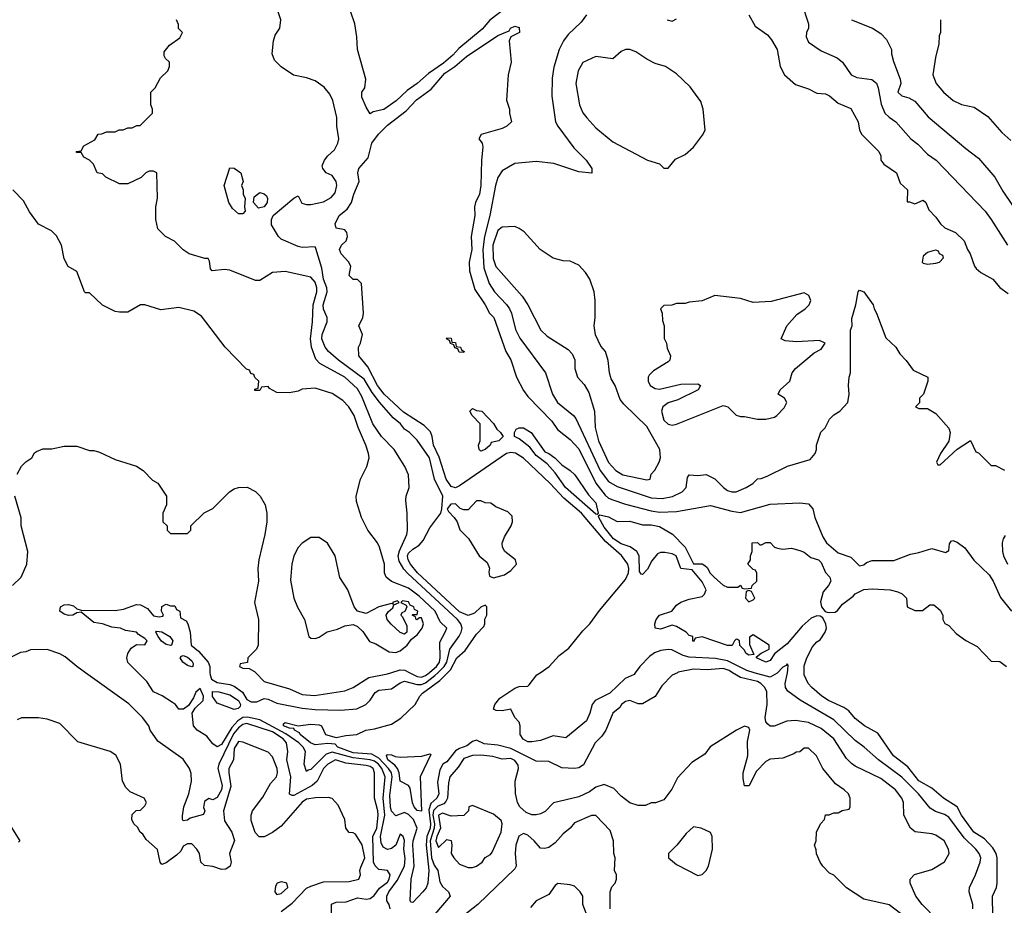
# Model space of a CAD drawing. Header units: inches. Extents: x 2348341 to 2479810, y 460419 to 613669.
# Tile 312 of 656: x 2362941 to 2367571, y 568907 to 573070. Entities that reach past the tile are written whole.
import ezdxf

# ---------------------------------------------------------------- set-up
doc = ezdxf.new("R2010")
doc.units = ezdxf.units.IN
doc.header["$MEASUREMENT"] = 0
doc.layers.add('C3566', color=7, linetype='Continuous')
doc.layers.add('C3567', color=7, linetype='Continuous')

msp = doc.modelspace()

# ---------------------------------------------------------------- linework, layer by layer
at = {"layer": 'C3566', "color": 2}
for points, elevation in [([(2364407.3, 568870), (2364407.3, 568912.7), (2364430, 568921.6), (2364476.8, 568923.2), (2364530, 568941.3), (2364570, 568935.6), (2364590, 568938.9), (2364607.7, 568952.3), (2364633.2, 568986.8), (2364670, 569015.3), (2364678.8, 569030), (2364683.1, 569050), (2364670, 569069.6), (2364630, 569075.6), (2364612.1, 569092.1), (2364604.6, 569110), (2364601.7, 569230), (2364620.8, 569270), (2364626.2, 569330), (2364626, 569350), (2364609.7, 569410), (2364609.6, 569530), (2364603.6, 569550), (2364590, 569559.1), (2364570, 569564.2), (2364474.3, 569574.3), (2364426, 569590), (2364390, 569569.5), (2364370.5, 569550), (2364339.3, 569490), (2364316.4, 569470), (2364230, 569422.7), (2364222.7, 569422.7), (2364209.4, 569429.4), (2364216.4, 569510), (2364198, 569590), (2364201.6, 569630), (2364195.8, 569670), (2364180.4, 569690), (2364130, 569721.8), (2364010, 569761), (2363990, 569756.2), (2363970, 569741.2), (2363947.2, 569712.8), (2363876.9, 569570), (2363872.3, 569550), (2363892.8, 569470), (2363890, 569449.2), (2363870, 569412.7), (2363850, 569402), (2363830, 569409), (2363810, 569394), (2363806.2, 569366.2), (2363812, 569350), (2363806, 569334), (2363743.4, 569316.6), (2363730, 569307), (2363710, 569304), (2363706, 569310), (2363706.6, 569326.6), (2363713.3, 569370), (2363736.2, 569430), (2363749.4, 569490), (2363746.8, 569526.8), (2363739.3, 569550), (2363710, 569594), (2363590, 569678), (2363555.3, 569730), (2363548.7, 569750), (2363519, 569790), (2363454.2, 569854.2), (2363250.8, 570000)], 94), ([(2364684, 568890), (2364679, 568910), (2364667.2, 568927.2), (2364667.8, 568950), (2364676.3, 568970), (2364716.1, 569023.9), (2364751.1, 569090), (2364753.5, 569126.5), (2364747, 569170), (2364751, 569211), (2364744, 569230), (2364730, 569241.2), (2364710.4, 569189.6), (2364690, 569174), (2364670, 569169.6), (2364650, 569179.6), (2364641, 569201), (2364638.3, 569230), (2364658.7, 569330), (2364650.6, 569410), (2364659.3, 569510), (2364643.4, 569550), (2364629, 569570), (2364610, 569583.6), (2364590, 569589.9), (2364510, 569599.6), (2364410, 569626.3), (2364382.1, 569617.9), (2364310, 569545.1), (2364297.3, 569542.7), (2364290, 569535.3), (2364279.5, 569570), (2364285.1, 569630), (2364274.3, 569650), (2364254.5, 569670), (2364192.5, 569712.5), (2364070, 569778.2), (2364011.8, 569791.8), (2363990, 569789.1), (2363966.7, 569773.3), (2363938, 569742), (2363890, 569662.6), (2363870, 569652), (2363850, 569665.2), (2363821, 569701), (2363776, 569730), (2363758.4, 569750), (2363752.7, 569810), (2363766.3, 569833.7), (2363804.5, 569870), (2363805.1, 569890), (2363790, 569925.2), (2363770, 569909), (2363758.3, 569881.7), (2363734.4, 569845.6), (2363710.8, 569829.2), (2363690, 569829), (2363674, 569850), (2363660.1, 569860.1), (2363611.8, 569891.8), (2363570, 569909.4), (2363539.5, 569959.5), (2363498.8, 570000)], 90), ([(2363835.9, 570000), (2363836.3, 569990), (2363843, 569970), (2363870, 569953.4), (2363930, 569945.3), (2363950, 569936.4), (2363988.4, 569908.4), (2364010, 569874.9), (2364030, 569863.9), (2364056.4, 569863.6), (2364090, 569879.5), (2364110, 569875.8), (2364150, 569856.4), (2364270, 569833.1), (2364330, 569827.2), (2364450, 569823.8), (2364526, 569830), (2364569, 569851), (2364589.3, 569870.7), (2364612.5, 569907.5), (2364630, 569917.3), (2364690, 569924), (2364730, 569953), (2364750, 569960.4), (2364810, 569944.5), (2364830, 569945.2), (2364850, 569952.5), (2364893.7, 569986.3), (2364907.5, 570000)], 90), ([(2364051.6, 570000), (2364090, 569958.8), (2364210, 569923.8), (2364270, 569898.4), (2364327.3, 569892.7), (2364470, 569915.5), (2364509, 569930), (2364582.4, 569977.6), (2364670, 569994.6), (2364686.8, 570000)], 94), ([(2366033.8, 570000), (2366010, 569988.7), (2365961.4, 569938.6), (2365930, 569888.7), (2365870, 569854), (2365850, 569854), (2365810, 569869), (2365790, 569864), (2365771.3, 569850), (2365762.8, 569837.2), (2365730.5, 569809.5), (2365697.3, 569730), (2365678, 569702), (2365646.8, 569670), (2365592.8, 569567.2), (2365570, 569552.7), (2365550.5, 569549.5), (2365490, 569553.6), (2365430, 569582.9), (2365370, 569584.5), (2365250, 569644.2), (2365190, 569659.1), (2365125.3, 569665.3), (2365090, 569682.7), (2365070, 569676), (2365044.4, 569655.6), (2365010, 569644.4), (2364990, 569632.6), (2364950, 569580.9), (2364930.4, 569569.6), (2364916.1, 569543.9), (2364905.7, 569485.7), (2364911.5, 569430), (2364902.4, 569410), (2364874.4, 569385.6), (2364864.7, 569355.3), (2364872.8, 569290), (2364871, 569270), (2364855.5, 569230), (2364852.4, 569190), (2364865, 569070), (2364859.7, 569010), (2364851.8, 568988.2), (2364837, 568970), (2364790, 568919.3), (2364780.9, 568920.9), (2364777.2, 568930), (2364782.6, 569030), (2364796.8, 569090), (2364789.8, 569190.2), (2364791.6, 569210), (2364809.8, 569270), (2364792.9, 569310), (2364770, 569333), (2364750, 569342.7), (2364710, 569327), (2364690, 569349.3), (2364684.1, 569370), (2364682.4, 569422.4), (2364692.9, 569510), (2364689, 569530), (2364675, 569550), (2364630, 569597.7), (2364596.5, 569616.5), (2364510, 569623.2), (2364437, 569650), (2364424.1, 569664.1), (2364390, 569667.8), (2364330, 569661.1), (2364308, 569670), (2364260.7, 569710), (2364257.4, 569717.4), (2364234, 569730), (2364230, 569738), (2364210, 569739.5), (2364180.9, 569750), (2364180.9, 569759.1), (2364190, 569766), (2364250, 569750.8), (2364310, 569758), (2364350, 569755.5), (2364361, 569750), (2364378.8, 569710), (2364430, 569694.8), (2364474.6, 569705.4), (2364526, 569710), (2364569.5, 569730.5), (2364610, 569736.3), (2364690, 569758.8), (2364733.1, 569786.9), (2364800.9, 569850), (2364822.9, 569890), (2364836, 569904), (2364916.5, 569963.5), (2364953.6, 570000)], 86), ([(2364775.8, 570000), (2364810, 569982.4), (2364830, 569979.6), (2364850, 569987.2), (2364866.8, 570000)], 94), ([(2365835.9, 570000), (2365830, 569992), (2365787.8, 569972.2), (2365715.6, 569904.4), (2365648, 569870), (2365632.7, 569850), (2365622.4, 569810), (2365606.7, 569773.3), (2365510, 569694), (2365450, 569704), (2365390, 569681.2), (2365350, 569675.1), (2365330, 569675.1), (2365308.1, 569688.1), (2365294.5, 569710), (2365295.1, 569750), (2365290, 569768), (2365269, 569790), (2365250, 569828), (2365210, 569821.2), (2365182, 569822), (2365168.7, 569828.7), (2365175.3, 569850), (2365199.5, 569880.5), (2365270, 569926.7), (2365290, 569935.3), (2365330, 569937.3), (2365337.2, 569942.8), (2365373.5, 569990), (2365388.1, 570000)], 82), ([(2367257.2, 568837.2), (2367185.2, 568910), (2367155.3, 568950), (2367128.7, 569010), (2367128.7, 569030), (2367149.3, 569050.7), (2367230, 569074.8), (2367289.4, 569110.6), (2367312.7, 569150), (2367309.2, 569170), (2367289, 569210), (2367250, 569236), (2367230, 569242.7), (2367152.7, 569252.7), (2367130, 569269), (2367099.3, 569330), (2367097, 569390), (2367089.6, 569410), (2367059.5, 569450), (2366990, 569502.9), (2366870, 569560.9), (2366853.1, 569573.1), (2366830, 569597.2), (2366769.6, 569690), (2366710, 569738), (2366650, 569766.3), (2366590, 569775.6), (2366548.2, 569771.8), (2366489.3, 569749.3), (2366470, 569749.2), (2366458.6, 569758.6), (2366450, 569768.7), (2366446.6, 569790), (2366455.8, 569850), (2366454.3, 569910), (2366444.4, 569930), (2366425.6, 569950), (2366410, 569958.7), (2366330, 569977.3), (2366293.2, 570000)], 86), ([(2366505.2, 570000), (2366502.6, 569997.4), (2366470, 569978.7), (2366395.8, 570000)], 82), ([(2367422.7, 568890), (2367422.7, 568910), (2367406, 568970), (2367407, 568990), (2367435.6, 569050), (2367458.4, 569110), (2367460.7, 569130), (2367453.3, 569150), (2367437.6, 569170), (2367383.3, 569223.3), (2367310, 569320.5), (2367290, 569332.8), (2367247.3, 569347.3), (2367223.3, 569363.3), (2367167.6, 569430), (2367090, 569509.6), (2366979.3, 569590), (2366912.7, 569650), (2366870, 569680.9), (2366770, 569778), (2366611.5, 569871.5), (2366553.3, 569913.3), (2366542.9, 569930), (2366540.5, 569950), (2366551.1, 570000)], 82), ([(2367517.2, 568857.2), (2367516, 568950), (2367535.3, 568990), (2367538, 569010), (2367538, 569130), (2367533.2, 569150), (2367517.6, 569177.6), (2367478.6, 569218.6), (2367427.6, 569250), (2367369.7, 569330), (2367349.7, 569369.7), (2367285.2, 569410), (2367230, 569458), (2367170, 569492.3), (2367117, 569557), (2367049.6, 569610), (2366976.2, 569716.2), (2366914, 569750), (2366870, 569785.2), (2366840.2, 569820.2), (2366816.2, 569836.2), (2366745.2, 569870), (2366714, 569890), (2366666, 569930), (2366649.3, 569950), (2366629.5, 569989.5), (2366629.6, 570000)], 78), ([(2364170, 568877.3), (2364223.1, 568916.9), (2364290, 568987.2), (2364310, 568997.4), (2364370, 569017.1), (2364490, 569018.8), (2364535.3, 569030), (2364544, 569050), (2364541.2, 569070), (2364545.2, 569085.2), (2364563.5, 569130), (2364550.9, 569190.9), (2364520.4, 569240.4), (2364510, 569248), (2364490, 569248.7), (2364475.3, 569270), (2364469.4, 569309.4), (2364438, 569378), (2364410, 569408.7), (2364392.9, 569412.9), (2364332.3, 569412.3), (2364290, 569405.1), (2364268.7, 569391.3), (2364170, 569278), (2364130, 569249.2), (2364090, 569229), (2364068, 569228), (2364048.7, 569248.7), (2364030, 569306), (2364029.1, 569330.9), (2364035.3, 569350), (2364084.8, 569415.2), (2364120.5, 569479.5), (2364149.3, 569510.7), (2364153.6, 569530), (2364151.3, 569550), (2364130, 569604), (2364110, 569626), (2363990, 569673.2), (2363970, 569676), (2363950, 569644), (2363946.7, 569590), (2363925.3, 569550), (2363924.4, 569530), (2363934.2, 569465.8), (2363899.6, 569350), (2363903.5, 569303.5), (2363939.3, 569250), (2363950.7, 569210.7), (2363927.7, 569150), (2363934.8, 569110), (2363930.7, 569090), (2363910, 569077), (2363890, 569074.5), (2363850, 569089.4), (2363810, 569093.2), (2363793.2, 569110), (2363786.6, 569150), (2363774.5, 569170), (2363750, 569195.1), (2363730, 569196), (2363710, 569184), (2363698.7, 569161.3), (2363678, 569142), (2363630, 569106), (2363610, 569099), (2363601.2, 569110), (2363588.9, 569168.9), (2363536.4, 569216.4), (2363520.4, 569240.4), (2363508, 569250), (2363494.6, 569274.6), (2363478, 569290), (2363468, 569310), (2363470, 569334), (2363488.4, 569351.6), (2363510, 569354), (2363530, 569374), (2363538, 569390), (2363526, 569410), (2363460.2, 569440.2), (2363440.2, 569460.2), (2363424, 569490), (2363415.3, 569570), (2363392.9, 569612.9), (2363366, 569630), (2363214.6, 569674.6), (2363130, 569762), (2363070, 569782), (2363030, 569788), (2362950, 569788), (2362930, 569778)], 98), ([(2367142.3, 568822.3), (2367030, 568909.3), (2366910, 568935.3), (2366829.3, 568989.3), (2366770, 569048), (2366750, 569058), (2366718, 569090), (2366706, 569110), (2366688.4, 569148.4), (2366687.3, 569167.3), (2366678, 569190), (2366686, 569210), (2366688.4, 569251.6), (2366708.4, 569291.6), (2366726, 569310), (2366730, 569332), (2366747.3, 569332.7), (2366770, 569342), (2366790, 569342), (2366808.4, 569351.6), (2366842, 569358), (2366846, 569370), (2366846, 569410), (2366838, 569430), (2366818, 569450), (2366778, 569478), (2366718, 569550), (2366688, 569610), (2366650, 569646), (2366630, 569646), (2366610, 569628), (2366592.7, 569627.3), (2366582, 569618), (2366530, 569598), (2366470, 569594), (2366450, 569582), (2366404.5, 569535.5), (2366371.1, 569468.9), (2366350, 569468), (2366343.2, 569503.2), (2366343.7, 569530), (2366365.6, 569610), (2366363.3, 569676.7), (2366374, 569730), (2366370, 569742), (2366350, 569748.7), (2366312, 569730), (2366188.4, 569651.6), (2366162.5, 569617.5), (2366102.5, 569577.5), (2366034.4, 569505.6), (2366007.1, 569452.9), (2365970, 569402), (2365931.1, 569388.9), (2365910, 569388), (2365883.6, 569376.4), (2365850, 569375.3), (2365810, 569388.7), (2365770, 569419), (2365735.5, 569455.5), (2365690, 569475.3), (2365650, 569462), (2365620.4, 569439.6), (2365570, 569417), (2365450.9, 569389.1), (2365412.5, 569347.5), (2365390, 569336), (2365370, 569332.3), (2365350, 569332.3), (2365322.7, 569342.7), (2365292.3, 569370), (2365281.6, 569390), (2365272.5, 569432.5), (2365271.1, 569490), (2365286, 569550), (2365285.6, 569565.6), (2365270, 569587), (2365250, 569596.9), (2365210, 569593.6), (2365165.4, 569605.4), (2365110, 569612), (2365070, 569610.9), (2365030, 569596.9), (2365003.8, 569556.2), (2364964.6, 569510), (2364957.8, 569482.2), (2364952.2, 569410), (2364945.8, 569394.2), (2364935.7, 569384.3), (2364907.1, 569372.9), (2364887.6, 569352.4), (2364884.5, 569330), (2364891.3, 569290), (2364889.6, 569270), (2364871.2, 569210), (2364878.4, 569130), (2364890, 569095.3), (2364907.2, 569070), (2364917, 569017), (2364930, 568994.8), (2364958, 568970), (2364964.7, 568950), (2364858, 568822)], 90), ([(2362891.3, 569290), (2362942, 569210), (2362936, 569204)], 98), ([(2365717.2, 568890), (2365717.2, 568970), (2365726, 568994), (2365742, 569010), (2365748, 569030), (2365748, 569050), (2365738, 569070), (2365742, 569130), (2365735.3, 569150), (2365734, 569210), (2365718, 569258), (2365650, 569328.7), (2365630, 569329), (2365550, 569294), (2365530.5, 569269.5), (2365496.8, 569243.2), (2365459.3, 569200.7), (2365430, 569179), (2365410, 569174), (2365390, 569175.3), (2365361.2, 569210), (2365330, 569237), (2365310, 569243.7), (2365288.4, 569231.6), (2365274, 569190), (2365270.8, 569150), (2365276, 569090), (2365270, 569078), (2365096, 568910), (2364950, 568796)], 94), ([(2365605.2, 568870), (2365589, 568910), (2365589.2, 568950), (2365576, 568970), (2365550, 568996), (2365530, 569002.7), (2365471.3, 569008.7), (2365459.6, 569000.4), (2365430, 568958), (2365370, 568928), (2365343.6, 568896.4)], 98)]:
    msp.add_lwpolyline(points, dxfattribs=dict(at, elevation=elevation))
for points, elevation in [([(2363950, 569827.3), (2363870, 569857.6), (2363848.3, 569888.3), (2363848.2, 569911.8), (2363878, 569910), (2363930, 569895.8), (2363970, 569870.2), (2363979.5, 569850), (2363978, 569842), (2363968.5, 569831.5)], 86), ([(2364830, 569348.7), (2364810, 569352), (2364796.9, 569370), (2364788.3, 569388.3), (2364778, 569458), (2364769.4, 569470), (2364729.8, 569489.8), (2364725, 569530), (2364717.7, 569550), (2364705.7, 569565.7), (2364672, 569590), (2364666, 569610), (2364670, 569614.9), (2364690, 569614.4), (2364706.7, 569606.7), (2364730, 569603.7), (2364831.5, 569608.5), (2364870, 569618.8), (2364874.9, 569614.9), (2364823.8, 569510)], 82), ([(2365070, 569375.3), (2365054, 569370), (2365052, 569350), (2365030, 569329.2), (2364970, 569325.2), (2364930, 569339.7), (2364910.7, 569330), (2364919.6, 569270), (2364902, 569230), (2364898.7, 569210), (2364910, 569178), (2364950, 569216), (2364970, 569212), (2364974, 569190), (2364970.7, 569150), (2364982, 569130), (2365010, 569100.5), (2365050, 569084.9), (2365070, 569084), (2365090, 569091), (2365115.3, 569110), (2365130, 569131.3), (2365154.6, 569145.4), (2365163.1, 569156.9), (2365206, 569250), (2365209.2, 569290), (2365205.2, 569305.2), (2365170, 569335.3)], 94), ([(2366110, 569275.3), (2366075.3, 569244.7), (2366030.7, 569189.3), (2365992, 569150), (2365992, 569130), (2366030, 569098), (2366130, 569047.3), (2366150, 569050.7), (2366169.6, 569070.4), (2366179.5, 569090), (2366199.6, 569170), (2366198, 569230), (2366190, 569248.7), (2366146, 569270)], 94), ([(2364170, 569017.2), (2364152, 569010), (2364143.5, 568996.5), (2364141, 568970), (2364144.5, 568964.5), (2364150, 568958), (2364170, 568962.8), (2364202, 568990), (2364198, 569010), (2364192.9, 569012.9)], 102)]:
    msp.add_lwpolyline(points, close=True, dxfattribs=dict(at, elevation=elevation))
at = {"layer": 'C3567', "color": 2}
for points, elevation in [([(2364953.6, 570000), (2364966.9, 570013.1), (2364997, 570070), (2365035.9, 570104.1), (2365090, 570181), (2365123.1, 570216.9), (2365128.7, 570230), (2365128.9, 570251.1), (2365138, 570270), (2365138, 570310), (2365130, 570318), (2365110, 570308.7), (2365079.5, 570280.5), (2365050.4, 570269.6), (2365010, 570285.6), (2364811.1, 570470), (2364778.5, 570510), (2364767.6, 570530), (2364765.1, 570550), (2364770, 570562), (2364790, 570581.6), (2364819.6, 570600.4), (2364838.7, 570621.3), (2364870, 570681), (2364921.2, 570750), (2364926, 570770), (2364931.6, 570830), (2364891.1, 570910), (2364867.6, 571010), (2364810, 571093.2), (2364774, 571130), (2364750, 571145.2), (2364732.3, 571170), (2364698, 571198), (2364632.4, 571272.4), (2364597.9, 571317.9), (2364560.4, 571380.4), (2364439.6, 571470), (2364392.7, 571510), (2364377, 571530), (2364362.4, 571570), (2364364.2, 571590), (2364387, 571650), (2364387, 571670), (2364370, 571708.7), (2364368.5, 571730), (2364387.2, 571790), (2364385.1, 571810), (2364369.8, 571850), (2364361.4, 571901.4), (2364334, 571994), (2364330, 572002), (2364270, 571999), (2364250, 572004), (2364170, 572038), (2364158, 572050), (2364126, 572106), (2364126, 572130), (2364133.2, 572150), (2364230, 572231.3), (2364250, 572242), (2364267.7, 572207.7), (2364290, 572200.5), (2364310, 572200.5), (2364370, 572213), (2364406.3, 572233.7), (2364423.9, 572256.1), (2364432, 572290), (2364429.4, 572310), (2364410, 572337.2), (2364382, 572350), (2364366, 572370), (2364363.1, 572383.1), (2364374, 572410), (2364390, 572430.7), (2364422, 572458), (2364437.2, 572490), (2364441.2, 572510), (2364433.2, 572570), (2364433.2, 572610), (2364414, 572690), (2364400.2, 572720.2), (2364372.9, 572752.9), (2364330, 572782), (2364290, 572797.2), (2364229.3, 572809.3), (2364170, 572848), (2364139, 572879), (2364129, 572910), (2364134, 572970), (2364142.7, 572997.3), (2364164, 573030), (2364168.9, 573068.9), (2364148.7, 573130)], 86), ([(2366618, 573150), (2366650.4, 573050), (2366650.5, 573029.5), (2366641, 573010), (2366638.8, 572990), (2366650, 572964.7), (2366710, 572924), (2366784.7, 572890), (2366810, 572871), (2366851.3, 572810), (2366878.5, 572798.5), (2366948.1, 572788.1), (2366970, 572770.8), (2366978.4, 572750), (2366992.3, 572672.3), (2367010, 572631), (2367030, 572611), (2367061, 572590), (2367131.3, 572510), (2367164.5, 572484.5), (2367210, 572438), (2367251.3, 572410), (2367481, 572170), (2367510, 572131.3), (2367586.8, 572010)], 94), ([(2365230, 573127), (2365151.7, 573068.3), (2365115.3, 573024.8), (2365005.5, 572934.5), (2364977.5, 572902.5), (2364934.6, 572865.4), (2364862.8, 572817.3), (2364810.3, 572769.7), (2364763.1, 572736.9), (2364711.5, 572688.5), (2364652.8, 572647.3), (2364603.5, 572636.5), (2364590, 572628), (2364570, 572658), (2364550, 572706), (2364549.3, 572730), (2364564, 572750), (2364569.2, 572790), (2364529.1, 572929.1), (2364526.6, 572990), (2364517.2, 573050), (2364497.2, 573110)], 82), ([(2365607.1, 573092.9), (2365582, 573058), (2365519.8, 573000.2), (2365498.8, 572970), (2365478.8, 572930), (2365453.7, 572846.3), (2365444.5, 572795.5), (2365442.8, 572710), (2365461, 572590), (2365471, 572570), (2365547.5, 572467.5), (2365604.7, 572410), (2365631.3, 572370), (2365631.6, 572348.4), (2365570, 572355.3), (2365453.6, 572393.6), (2365370, 572404), (2365270, 572394), (2365210, 572359), (2365190, 572328.7), (2365178.4, 572290), (2365151.4, 572150), (2365126.3, 572050), (2365119.6, 571990), (2365123, 571903), (2365149, 571829), (2365174.4, 571790), (2365230, 571730.4), (2365243.7, 571710), (2365253.1, 571690), (2365273.4, 571613.4), (2365293.5, 571573.5), (2365413, 571410), (2365446, 571310), (2365470, 571270.8), (2365544.9, 571210), (2365555.9, 571195.9), (2365670.3, 570950), (2365710, 570899.5), (2365750, 570874.9), (2365910, 570822), (2365961.7, 570818.3), (2366011.1, 570828.9), (2366056, 570850), (2366074.5, 570870), (2366082, 570918), (2366089.3, 570930.7), (2366130, 570926.8), (2366170, 570931.3), (2366210, 570911.3), (2366251, 570870), (2366270, 570857.3), (2366290, 570850.8), (2366310, 570850.8), (2366358, 570870), (2366388, 570890), (2366410, 570912), (2366427.3, 570912.7), (2366456.4, 570923.6), (2366551.6, 570971.6), (2366658, 571002), (2366682, 571030), (2366688.7, 571050), (2366688.7, 571070), (2366709.1, 571130.9), (2366728.9, 571151.1), (2366750, 571192), (2366770, 571212), (2366798, 571230), (2366835.3, 571270), (2366842, 571310), (2366839, 571350), (2366842, 571390), (2366848.7, 571410), (2366848, 571610), (2366855.3, 571630), (2366854.6, 571665.4), (2366873.2, 571730), (2366884, 571790), (2366890, 571798), (2366910, 571791), (2366954.9, 571730), (2366959.1, 571710), (2366970.7, 571690), (2367014.6, 571574.6), (2367060.5, 571530), (2367079.3, 571499.3), (2367110, 571467.3), (2367142, 571422), (2367211.3, 571390), (2367211, 571370), (2367191, 571310), (2367172, 571290), (2367172, 571268), (2367154, 571250), (2367170, 571242), (2367210, 571242), (2367250, 571218), (2367311, 571150), (2367316, 571130), (2367310, 571088), (2367271, 571030), (2367252, 570990), (2367258, 570978), (2367270, 570978), (2367349.5, 571050.5), (2367412, 571092), (2367438, 571038), (2367450, 571034), (2367510, 570974), (2367530, 570974), (2367572.7, 570952.7)], 86), ([(2366370, 573092), (2366399.6, 573039.6), (2366458, 572998), (2366475.9, 572975.9), (2366502.8, 572930), (2366518, 572850), (2366538, 572810), (2366590, 572766), (2366650, 572744.7), (2366690, 572724.7), (2366730, 572722), (2366750, 572711.3), (2366790, 572678), (2366850, 572652), (2366884.7, 572590), (2366891, 572550), (2366901, 572530), (2366982, 572450), (2366991, 572430), (2366991.3, 572410), (2367004.7, 572390), (2367064.7, 572350), (2367081.4, 572301.4), (2367116, 572270), (2367114, 572214), (2367126, 572214), (2367150, 572204.7), (2367190, 572222), (2367202, 572210), (2367216, 572176), (2367250, 572142), (2367270.9, 572110.9), (2367291.1, 572091.1), (2367342, 572070), (2367382, 572030), (2367398, 571990), (2367411, 571970), (2367431.1, 571911.1), (2367439.6, 571899.6), (2367461, 571881), (2367518, 571850), (2367550, 571811.3), (2367590, 571782)], 90), ([(2364907.5, 570000), (2364937.7, 570030), (2364949, 570050), (2364963.1, 570110), (2365007.7, 570172.3), (2365017.4, 570190), (2365021.1, 570210), (2365015.4, 570230), (2364999.7, 570250), (2364765.8, 570465.8), (2364747.3, 570487.3), (2364725.1, 570525.1), (2364720.9, 570550), (2364726.9, 570573.1), (2364760.9, 570650), (2364765.2, 570670), (2364764, 570750), (2364757.2, 570810), (2364759, 570830), (2364772.7, 570870), (2364769.4, 570930), (2364752.3, 570970), (2364702, 571050), (2364642.9, 571110), (2364601.6, 571170), (2364550, 571299), (2364530, 571335.1), (2364470, 571389.5), (2364352.9, 571452.9), (2364334.1, 571474.2), (2364312.8, 571530), (2364308, 571570), (2364318, 571650), (2364321, 571730), (2364337.7, 571790), (2364337.7, 571810), (2364330, 571836), (2364310, 571859.3), (2364190, 571886.6), (2364130, 571881.2), (2364070, 571844), (2364050, 571844), (2363930, 571892.7), (2363904.9, 571895.1), (2363846, 571890), (2363838, 571898), (2363834, 571934), (2363828, 571948), (2363812, 571948), (2363738, 571970), (2363710, 571988.7), (2363668.9, 572028.9), (2363626, 572050), (2363590, 572086), (2363582, 572130), (2363582, 572190), (2363588.4, 572231.6), (2363586, 572350), (2363570, 572358), (2363550, 572358), (2363534, 572350), (2363511.6, 572328.4), (2363450, 572298), (2363410, 572298), (2363346, 572330), (2363330, 572346), (2363306, 572350), (2363288, 572390), (2363268.9, 572408.9), (2363243.1, 572423.1), (2363230, 572446), (2363210, 572446), (2363206, 572450), (2363230, 572454), (2363243.1, 572476.9), (2363294.6, 572505.4), (2363310, 572532), (2363327.3, 572532.7), (2363350, 572542), (2363390, 572542), (2363408.4, 572551.6), (2363427.3, 572552.7), (2363450, 572562), (2363470, 572562), (2363492.7, 572572.7), (2363507.3, 572572.7), (2363566, 572630), (2363566, 572650), (2363558, 572670), (2363558, 572730), (2363578, 572750), (2363603.1, 572796.9), (2363638, 572830), (2363646, 572850), (2363646, 572870), (2363627.3, 572887.3), (2363620.4, 572900.4), (2363620.4, 572919.6), (2363646, 572950), (2363694.6, 572985.4), (2363706, 573010), (2363688.4, 573028.4), (2363687.3, 573047.3), (2363678, 573070)], 90), ([(2365388.1, 570000), (2365430.7, 570029.3), (2365478.7, 570081.3), (2365523.9, 570116.1), (2365590, 570197.4), (2365623, 570230), (2365667.1, 570292.9), (2365790, 570438), (2365804.1, 570470), (2365805.8, 570490), (2365801.4, 570510), (2365771.8, 570551.8), (2365696.5, 570616.5), (2365583.5, 570750), (2365500.2, 570820.2), (2365435.4, 570890), (2365310, 571008), (2365272.3, 571032.3), (2365250, 571035.6), (2365230, 571030.9), (2365010, 570878.7), (2364990, 570869.7), (2364970, 570876.2), (2364946.9, 570910), (2364913.5, 571013.5), (2364886.4, 571070), (2364881, 571110), (2364872.7, 571132.7), (2364842.5, 571162.5), (2364745.3, 571225.3), (2364655.8, 571310), (2364623.1, 571350), (2364578.7, 571438.7), (2364535.3, 571490), (2364534, 571530), (2364544, 571550), (2364552.7, 571590), (2364535.3, 571630), (2364554, 571670), (2364557.2, 571690), (2364549, 571829), (2364530, 571848.7), (2364509.3, 571849.3), (2364490, 571868), (2364498, 571910), (2364488.7, 571930), (2364453.2, 571970), (2364445.2, 571990), (2364454, 572010), (2364476, 572030), (2364482.7, 572050), (2364479, 572070), (2364470, 572082), (2364429.3, 572089.3), (2364424, 572110), (2364442.7, 572150), (2364480.7, 572179.3), (2364502, 572210), (2364511.8, 572250), (2364536.9, 572310), (2364531.6, 572350), (2364536.2, 572370), (2364580, 572420), (2364596.9, 572490), (2364627.9, 572532.1), (2364670, 572574.4), (2364758, 572642), (2364807.1, 572692.9), (2364876.3, 572743.7), (2364940.9, 572819.1), (2364987, 572850), (2365042.5, 572897.5), (2365190, 572995.5), (2365243.1, 573016.9), (2365249.2, 573030), (2365270, 573038.8), (2365290, 573034), (2365290.9, 573009.1), (2365251, 572989), (2365242.8, 572970), (2365253, 572870), (2365238, 572810), (2365231, 572691), (2365244.7, 572650), (2365244.7, 572630), (2365254, 572590), (2365232, 572570), (2365210, 572559), (2365112, 572530), (2365101, 572510), (2365116, 572490), (2365118.8, 572470), (2365113, 572410), (2365110.4, 572290.4), (2365103.8, 572250), (2365084.9, 572210), (2365080.4, 572190), (2365081.6, 572150), (2365063.7, 572050), (2365067, 571990), (2365055.3, 571930), (2365055.8, 571890), (2365081.4, 571801.4), (2365130.5, 571730), (2365150.4, 571690.4), (2365170.6, 571670), (2365228, 571510), (2365250.3, 571470.3), (2365278, 571390), (2365310, 571326), (2365330, 571298.8), (2365442.9, 571182.9), (2365470, 571144), (2365530, 571097.1), (2365570, 571052.7), (2365651.1, 570891.1), (2365694.5, 570834.5), (2365710, 570821.3), (2365730, 570812.4), (2365790, 570792.7), (2365910, 570760.3), (2365950, 570754.9), (2366030, 570758.4), (2366190, 570786), (2366290, 570759.1), (2366330, 570754), (2366470, 570792.2), (2366610, 570798.4), (2366650, 570793.4), (2366670.8, 570770), (2366681, 570730), (2366718.5, 570638.5), (2366734.8, 570610), (2366790, 570564), (2366850, 570542.8), (2366890, 570502.8), (2366910, 570507.7), (2366922.5, 570517.5), (2366950, 570527.7), (2367052.3, 570527.7), (2367130, 570557.3), (2367170, 570564.7), (2367230, 570584.7), (2367294.6, 570565.4), (2367310, 570574), (2367314, 570606), (2367321.2, 570618.8), (2367330, 570621), (2367350, 570614), (2367386.4, 570586.4), (2367428.5, 570528.5), (2367499.5, 570459.5), (2367518.8, 570430), (2367553.7, 570353.7), (2367604.7, 570290)], 82), ([(2365985.7, 573070), (2366010, 573063.6), (2366030, 573074.4)], 90), ([(2366852, 573070), (2366952, 573030), (2366990, 573004.7), (2367016.8, 572976.8), (2367041, 572930), (2367041, 572910), (2367050, 572874), (2367081, 572790), (2367084.7, 572770), (2367071.3, 572730), (2367090, 572711.3), (2367122.5, 572702.5), (2367150, 572686.8), (2367212.8, 572612.8), (2367390, 572464), (2367450, 572418.8), (2367526.8, 572330), (2367564.1, 572264.1), (2367610, 572196)], 98), ([(2367272, 573070), (2367271.3, 573010), (2367265.4, 572994.6), (2367263.6, 572956.4), (2367247.1, 572892.9), (2367234.8, 572810), (2367251.3, 572770), (2367286, 572730), (2367331.3, 572690), (2367370, 572671), (2367430, 572658), (2367494.4, 572614.4), (2367559.8, 572539.8), (2367602, 572502)], 102), ([(2364866.8, 570000), (2364870, 570002.4), (2364900.9, 570030), (2364915.3, 570050), (2364918.8, 570070), (2364916.2, 570143.8), (2364942.7, 570190), (2364949, 570210), (2364918.6, 570238.6), (2364895.6, 570290), (2364820.2, 570360.2), (2364770, 570398.3), (2364689.6, 570429.6), (2364664, 570450), (2364657.2, 570470), (2364657.2, 570510), (2364633.2, 570590), (2364624, 570610), (2364579, 570670), (2364548.7, 570730), (2364524.7, 570804.7), (2364524, 570830), (2364544, 570910), (2364574, 570970), (2364584, 571010), (2364581.2, 571030), (2364569.3, 571070), (2364532.8, 571152.8), (2364513.3, 571210), (2364489.5, 571250), (2364460.1, 571280.1), (2364410, 571312), (2364330, 571337.2), (2364270, 571333.2), (2364250, 571324), (2364210, 571315.3), (2364150, 571318), (2364116.4, 571336.4), (2364110, 571346), (2364078, 571342), (2364070, 571326), (2364047.3, 571327.3), (2364047.3, 571332.7), (2364062, 571338), (2364066, 571370), (2364047.3, 571387.3), (2364042, 571402), (2364027.3, 571407.3), (2364022, 571422), (2364007.3, 571427.3), (2363908, 571530), (2363796.5, 571676.5), (2363760.2, 571700.2), (2363690, 571717.2), (2363605.6, 571705.6), (2363530, 571728.7), (2363510, 571728.7), (2363450, 571695.3), (2363410, 571695.3), (2363390, 571698), (2363330, 571728), (2363270, 571786), (2363250, 571786), (2363246, 571790), (2363210, 571886), (2363168.9, 571908.9), (2363150, 571946), (2363138, 572010), (2363114.6, 572054.6), (2363090, 572078), (2363029.3, 572109.3), (2362986.8, 572166.8), (2362958.6, 572218.6), (2362908.7, 572270)], 94), ([(2362930, 570934), (2362949.3, 570970.7), (2362970, 570991.3), (2362998, 571010), (2363010, 571034), (2363020.4, 571039.6), (2363050, 571052), (2363092, 571052), (2363150, 571064.7), (2363210, 571064.7), (2363270, 571044.7), (2363290, 571044.7), (2363316.9, 571036.9), (2363390, 571002), (2363490, 570971.3), (2363522, 570950), (2363565.4, 570905.4), (2363591.1, 570891.1), (2363632, 570830), (2363632, 570790), (2363614, 570750), (2363614, 570710), (2363634, 570690), (2363634, 570670), (2363650, 570654), (2363730, 570654), (2363746, 570670), (2363746, 570690), (2363808.9, 570751.1), (2363850, 570772), (2363928, 570850), (2363950, 570864.7), (2363970, 570871.3), (2364011.6, 570871.6), (2364050, 570852), (2364072, 570830), (2364096, 570790), (2364102.8, 570750), (2364102.8, 570710), (2364094, 570650), (2364066, 570530), (2364061, 570490), (2364064.7, 570430), (2364046, 570330), (2364064.7, 570250), (2364062, 570130), (2364054, 570110), (2364014, 570070), (2364012.7, 570047.3), (2363978, 570042), (2363974, 570030), (2363990, 570022), (2364019.6, 570019.6), (2364046, 570006), (2364051.6, 570000)], 94), ([(2362908, 570410), (2362948.7, 570450), (2362974, 570510), (2362979, 570570), (2362948.7, 570690), (2362948.4, 570728.4), (2362918, 570830)], 94), ([(2366629.6, 570000), (2366630, 570032), (2366642, 570070), (2366670, 570121), (2366690, 570146), (2366706, 570154), (2366729.6, 570190.4), (2366735.1, 570210), (2366732.1, 570227.9), (2366717.8, 570257.8), (2366705.4, 570265.4), (2366690, 570267.3), (2366662.8, 570257.2), (2366620.7, 570219.3), (2366550, 570136), (2366490.7, 570089.3), (2366470, 570058), (2366450, 570049.4), (2366406, 570070), (2366406, 570074), (2366428.4, 570091.6), (2366466, 570110), (2366466, 570130), (2366390, 570178), (2366372.7, 570167.3), (2366372.7, 570132.7), (2366394, 570086), (2366370, 570082), (2366358, 570090), (2366348.4, 570108.4), (2366327.3, 570127.3), (2366326, 570150), (2366316.4, 570156.4), (2366310, 570158), (2366302, 570150), (2366292, 570128), (2366270, 570128.7), (2366150, 570168), (2366118, 570162), (2366110, 570146), (2366108.9, 570148.9), (2366106, 570150), (2366106, 570170), (2366090, 570175.3), (2366075.3, 570190), (2366030, 570217.2), (2366010, 570224), (2365955.3, 570204.7), (2365930, 570208.7), (2365928, 570230), (2365934, 570250), (2365949.5, 570270.5), (2366008, 570290), (2366030, 570318), (2366050, 570331), (2366090, 570346), (2366150, 570358), (2366162, 570370), (2366168.7, 570390), (2366150, 570428), (2366103.1, 570483.1), (2366049.4, 570489.4), (2366028.7, 570550), (2366010, 570559.3), (2365974.4, 570565.6), (2365954.8, 570565.2), (2365940.7, 570559.3), (2365914.4, 570525.6), (2365893.7, 570486.3), (2365870, 570462), (2365863.1, 570463.1), (2365855.3, 570475.3), (2365854, 570550), (2365844, 570570), (2365812, 570592), (2365770, 570606.6), (2365734, 570630), (2365690, 570684.5), (2365665.2, 570730), (2365663.1, 570736.9), (2365670, 570742), (2365710, 570732.7), (2365750, 570710.5), (2365810, 570712.7), (2365870, 570695.5), (2365910, 570694.9), (2365950, 570686.8), (2366010.6, 570650.6), (2366070.5, 570590.5), (2366110, 570512), (2366150, 570511.3), (2366163.5, 570503.5), (2366174, 570494), (2366187.7, 570467.7), (2366208, 570448), (2366250, 570411.3), (2366270, 570402), (2366318, 570402), (2366330, 570412), (2366338, 570398), (2366350, 570394), (2366382, 570398), (2366386, 570410), (2366408, 570430), (2366407.3, 570467.3), (2366402, 570482), (2366390, 570486), (2366366, 570510), (2366378, 570530), (2366378, 570550), (2366386, 570570), (2366386, 570610), (2366410, 570612), (2366422, 570602), (2366430, 570602), (2366450, 570612), (2366470, 570612), (2366491, 570591), (2366505.4, 570585.4), (2366530, 570581), (2366570, 570586), (2366610, 570574.8), (2366630, 570566), (2366662, 570542), (2366698, 570530), (2366710, 570518), (2366730.6, 570470.6), (2366751, 570450), (2366754.8, 570430), (2366744.7, 570410), (2366719.8, 570380.2), (2366706.6, 570333.4), (2366711.8, 570310), (2366728.2, 570288.2), (2366743.1, 570283.1), (2366775.4, 570284.6), (2366787.2, 570292.8), (2366810, 570323), (2366860.7, 570359.3), (2366870, 570370.6), (2366910, 570391), (2366950, 570394.8), (2367034, 570390), (2367070, 570381), (2367090.7, 570370.7), (2367112, 570350), (2367114, 570310), (2367150, 570292), (2367187.3, 570292.7), (2367220.4, 570319.6), (2367239.6, 570319.6), (2367270, 570294), (2367282, 570270), (2367282, 570250), (2367291.6, 570231.6), (2367310, 570222), (2367344.5, 570184.5), (2367390, 570150.8), (2367443.5, 570123.5), (2367510, 570054), (2367550, 570052), (2367582, 570030)], 78), ([(2367575.3, 570644.7), (2367566, 570630), (2367561, 570610), (2367562.8, 570570), (2367566.8, 570550), (2367586.8, 570510)], 86), ([(2363498.8, 570000), (2363450, 570048.7), (2363445.2, 570070), (2363449, 570090), (2363464.7, 570115.3), (2363490, 570132), (2363530, 570131.3), (2363541.2, 570150), (2363530, 570161.2), (2363499.5, 570179.5), (2363490, 570191.1), (2363438, 570198), (2363415.3, 570210), (2363374.9, 570214.9), (2363330, 570229.2), (2363290, 570235.6), (2363230, 570284), (2363210, 570281.2), (2363191.3, 570270), (2363170, 570269.8), (2363150, 570275.6), (2363129.3, 570290), (2363132.3, 570310), (2363150, 570319.5), (2363170, 570320.3), (2363193.8, 570313.8), (2363210, 570301), (2363230, 570294), (2363390, 570292.4), (2363430, 570298.4), (2363490, 570321), (2363510, 570318.8), (2363542, 570302), (2363570, 570267.7), (2363596.5, 570263.5), (2363614.6, 570265.4), (2363618, 570270), (2363608, 570290), (2363610, 570312), (2363630, 570322), (2363650, 570314), (2363670, 570314), (2363678, 570298), (2363694, 570290), (2363698, 570258), (2363723.6, 570243.6), (2363732, 570230), (2363742.8, 570190), (2363747.7, 570130), (2363781.3, 570101.3), (2363827.7, 570050), (2363834.8, 570030), (2363835.9, 570000)], 90), ([(2363250.8, 570000), (2363209.5, 570029.5), (2363155.5, 570075.5), (2363130, 570089), (2363070, 570108.7), (2362991.6, 570108.4), (2362970, 570098), (2362945.4, 570094.6), (2362894, 570070)], 94), ([(2366395.8, 570000), (2366360.9, 570010), (2366270, 570056.1), (2366212.8, 570067.2), (2366090, 570073.3), (2366061.6, 570081.6), (2366007.3, 570107.3), (2365990, 570109.7), (2365955.8, 570104.2), (2365926.8, 570093.2), (2365903.2, 570076.8), (2365858, 570030), (2365835.9, 570000)], 82), ([(2366551.1, 570000), (2366554, 570014), (2366555.1, 570035.1), (2366550, 570042), (2366546, 570034), (2366530, 570026), (2366505.2, 570000)], 82), ([(2364686.8, 570000), (2364730, 570014), (2364752.1, 570012.1), (2364775.8, 570000)], 94), ([(2366293.2, 570000), (2366277, 570010), (2366250, 570019.8), (2366173.3, 570013.3), (2366110, 570016.2), (2366038, 570002), (2366033.8, 570000)], 86)]:
    msp.add_lwpolyline(points, dxfattribs=dict(at, elevation=elevation))
for points, elevation in [([(2365810, 572929.5), (2365790, 572929.4), (2365770, 572920.9), (2365730, 572885.2), (2365650, 572897.2), (2365590, 572869), (2365567.7, 572830), (2365556.3, 572770), (2365574, 572670), (2365590, 572631.3), (2365608.1, 572608.1), (2365650, 572561), (2365730, 572496), (2365894, 572410), (2365950, 572392), (2365970, 572372), (2365990, 572372), (2366025.2, 572414.8), (2366070, 572436), (2366109, 572470), (2366152.5, 572527.5), (2366164, 572550), (2366155.3, 572650), (2366144.7, 572684.7), (2366094.2, 572754.2), (2366030, 572815.3), (2365978, 572850), (2365930, 572864), (2365890, 572884), (2365839.1, 572919.1)], 90), ([(2363970, 572158), (2363942, 572182), (2363924, 572210), (2363902, 572290), (2363930, 572374), (2363950, 572371.3), (2363981, 572350), (2363992, 572310), (2363984.7, 572290), (2363991.3, 572270), (2363991.3, 572250), (2364001, 572230), (2363998, 572190), (2364002, 572170), (2363990, 572158)], 86), ([(2364063.7, 572183.7), (2364041.2, 572210), (2364043.2, 572236.8), (2364070, 572258), (2364091.1, 572251.1), (2364102, 572242), (2364106.8, 572230), (2364104.9, 572210), (2364090, 572189.4)], 86), ([(2365270, 572098), (2365210, 572095.3), (2365190, 572079), (2365166.5, 572010), (2365167.9, 571947.9), (2365180.5, 571910), (2365304.7, 571770), (2365331.3, 571730), (2365392, 571610), (2365422, 571582), (2365519.8, 571519.8), (2365539.8, 571499.8), (2365551.1, 571471.1), (2365551.3, 571430), (2365564.7, 571390), (2365595.3, 571355.3), (2365616.9, 571316.9), (2365644.7, 571230), (2365647.9, 571152.1), (2365662.6, 571090), (2365710, 570987.7), (2365744, 570950), (2365778, 570930), (2365890, 570906.8), (2365906, 570910), (2365910, 570934), (2365928.4, 570951.6), (2365948.7, 570990), (2365954, 571010), (2365952, 571050), (2365890, 571158), (2365782, 571262), (2365764.7, 571284.7), (2365742, 571350), (2365722, 571382), (2365714, 571410), (2365708.4, 571468.4), (2365695.3, 571510), (2365674.6, 571534.6), (2365648.9, 571588.9), (2365642, 571630), (2365648, 571670), (2365648, 571750), (2365642, 571790), (2365622, 571850), (2365602, 571882), (2365570, 571915.3), (2365530, 571935.3), (2365496.4, 571936.4), (2365450, 571948.7), (2365389.3, 571989.3), (2365313.2, 572073.2), (2365290, 572088)], 90), ([(2367250, 571986), (2367230, 571982), (2367210, 571975.3), (2367190, 571958), (2367184.7, 571930), (2367190, 571924.7), (2367210, 571921), (2367250, 571924.7), (2367266, 571930), (2367286, 571950), (2367282, 571962), (2367266, 571970), (2367262, 571982)], 90), ([(2366630, 571785.2), (2366475.6, 571744.4), (2366390, 571741.2), (2366330, 571759), (2366210, 571774), (2366150, 571748.7), (2366090, 571742), (2366070, 571735.3), (2366030, 571735.3), (2366007.3, 571727.3), (2365970, 571726), (2365954, 571710), (2365962, 571690), (2365963.6, 571656.4), (2365971.3, 571630), (2365971.6, 571571.6), (2365982, 571550), (2365985.4, 571525.4), (2366002, 571490), (2365998, 571470), (2365990, 571462), (2365921.4, 571418.6), (2365901.7, 571398.3), (2365897.1, 571390), (2365897.1, 571370), (2365905.5, 571350), (2365930, 571335.5), (2365950, 571333), (2366050, 571357.3), (2366130, 571358), (2366142, 571350), (2366132, 571330), (2366036.7, 571283.3), (2365990, 571269.3), (2365964.9, 571250), (2365959.1, 571230), (2365970, 571187.3), (2365990, 571168.2), (2366010, 571164.4), (2366030, 571168.4), (2366250, 571256), (2366270.5, 571250.5), (2366310, 571211.3), (2366330, 571204.7), (2366350, 571204.7), (2366410, 571191.3), (2366450, 571191.3), (2366490, 571201), (2366502, 571210), (2366535.5, 571244.5), (2366548, 571270), (2366538, 571290), (2366508, 571310), (2366518, 571330), (2366562, 571370), (2366574, 571410), (2366589, 571430), (2366676.5, 571503.5), (2366710, 571521), (2366728.7, 571550), (2366702, 571562), (2366594.8, 571554.8), (2366540.9, 571560.9), (2366522, 571570), (2366549.4, 571630.6), (2366595.5, 571684.5), (2366635.3, 571710), (2366654, 571730), (2366661.2, 571750), (2366652.7, 571772.7)], 90), ([(2365030, 571506), (2365007.3, 571507.3), (2365002, 571522), (2364988, 571528), (2364982, 571542), (2364967.3, 571547.3), (2364962, 571562), (2364948, 571570), (2364950, 571574), (2364970, 571572), (2364974, 571554), (2364990, 571552), (2364994, 571534), (2365014, 571530), (2365018, 571518), (2365032, 571510)], 78), ([(2365110, 571042), (2365102, 571050), (2365098, 571070), (2365106, 571090), (2365106, 571170), (2365068.7, 571210), (2365058, 571230), (2365070, 571242), (2365090, 571232), (2365114, 571230), (2365170, 571172), (2365184.7, 571144.7), (2365202, 571130), (2365214, 571110), (2365194, 571090), (2365158, 571082), (2365154, 571070), (2365130, 571049)], 78), ([(2365656.9, 570743.1), (2365650, 570745.2), (2365508, 570870), (2365459.3, 570939.3), (2365421.5, 570981.5), (2365370, 571021.2), (2365339.6, 571059.6), (2365290, 571099), (2365268, 571110), (2365268, 571130), (2365275.3, 571144.7), (2365289.3, 571150.7), (2365310, 571150.6), (2365346, 571130), (2365410, 571038), (2365430, 571031), (2365458, 571010), (2365490, 570978), (2365530, 570951), (2365551, 570930), (2365616.5, 570836.5), (2365650, 570798.8), (2365662, 570750)], 78), ([(2365110, 570808), (2365090, 570808), (2365050, 570765.2), (2365030, 570765.2), (2365012, 570772), (2364990, 570794.5), (2364968, 570792), (2364951, 570770), (2364958, 570758), (2364984.7, 570730), (2364998, 570710), (2365011.1, 570671.1), (2365050.9, 570630.9), (2365102, 570550), (2365138.8, 570518.8), (2365150.8, 570490.8), (2365146.8, 570473.2), (2365150, 570454), (2365170, 570446), (2365220.2, 570459.8), (2365250, 570480.7), (2365277, 570510), (2365272.3, 570530), (2365222.9, 570570), (2365211.5, 570590), (2365209.5, 570609.5), (2365221.3, 570638.7), (2365252.7, 570690), (2365259, 570710), (2365256.4, 570736.4), (2365236.4, 570756.4), (2365180.4, 570780.4), (2365156.4, 570796.4), (2365130, 570798)], 86), ([(2364350, 570635.3), (2364310, 570635.3), (2364270, 570608.7), (2364250, 570588), (2364230.7, 570549.3), (2364221, 570510), (2364215.3, 570435.3), (2364231, 570350), (2364247.9, 570307.9), (2364281, 570250), (2364301, 570170), (2364310, 570162.8), (2364330, 570160.7), (2364350, 570167.3), (2364387.6, 570192.4), (2364435.6, 570204.4), (2364470, 570221), (2364510, 570226), (2364530, 570218), (2364554.4, 570194.4), (2364586.4, 570146.4), (2364615.3, 570135.3), (2364678, 570098), (2364710, 570094.8), (2364730, 570102.8), (2364762.7, 570130), (2364782.9, 570157.1), (2364810, 570178), (2364833.3, 570210), (2364839.3, 570230), (2364830, 570258), (2364822, 570258), (2364809.1, 570249.1), (2364806, 570250), (2364802, 570262), (2364786, 570270), (2364790, 570274), (2364810, 570274), (2364814, 570290), (2364798, 570298), (2364794, 570310), (2364778, 570318), (2364770, 570332.7), (2364742, 570338), (2364734, 570330), (2364758, 570318), (2364762, 570310), (2364752.7, 570287.3), (2364738, 570282), (2364734, 570270), (2364742, 570262), (2364761, 570221), (2364761, 570190), (2364750, 570181.2), (2364729.6, 570189.6), (2364687.9, 570227.9), (2364669.3, 570250), (2364665.2, 570270), (2364673.6, 570286.4), (2364695.3, 570304.7), (2364700.4, 570319.6), (2364726, 570330), (2364718, 570338), (2364694, 570330), (2364698, 570322), (2364690, 570326), (2364630, 570309.3), (2364570, 570279), (2364529, 570289), (2364514, 570310), (2364484, 570390), (2364447, 570447), (2364425.2, 570550), (2364389.1, 570609.1)], 98), ([(2366370, 570386), (2366358, 570382), (2366354, 570350), (2366370, 570334), (2366390, 570342), (2366398, 570350), (2366382, 570382)], 78), ([(2363650, 570127.3), (2363630, 570133), (2363608.3, 570148.3), (2363591.8, 570170), (2363582, 570190), (2363585.1, 570194.9), (2363610, 570192.9), (2363646.4, 570170), (2363661.3, 570150), (2363654.8, 570130)], 86), ([(2363750, 570027.6), (2363730, 570034), (2363707.8, 570050), (2363696, 570070), (2363701.6, 570078.4), (2363710, 570080.5), (2363730, 570073.4), (2363750, 570055.8), (2363756.4, 570043.6), (2363756, 570030)], 86)]:
    msp.add_lwpolyline(points, close=True, dxfattribs=dict(at, elevation=elevation))

doc.saveas('drawing.dxf')
